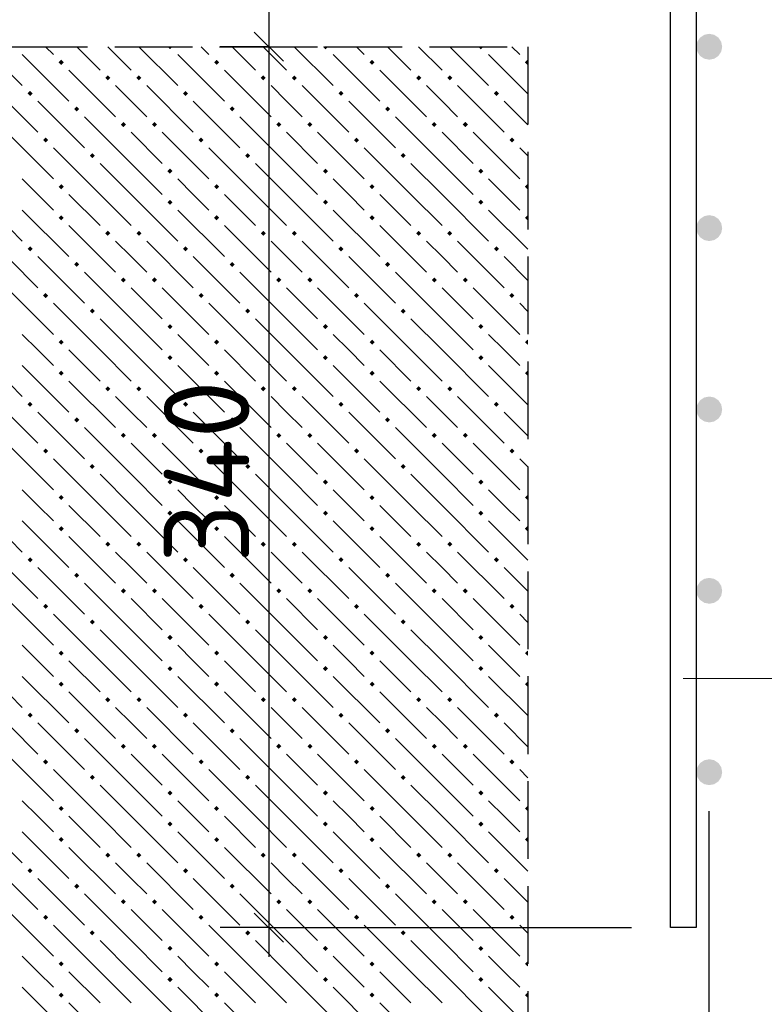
# Model space of a CAD drawing. Header units: millimetres. Extents: x 40580 to 1930067, y -240640 to 81020.
# Tile 387 of 656: x 1110011 to 1111927, y -201532 to -198999. Entities that reach past the tile are written whole.
import ezdxf

# ---------------------------------------------------------------- set-up
doc = ezdxf.new("R2010")
doc.units = ezdxf.units.MM
doc.linetypes.add('______2', pattern=[270, 200, -70])
for name, color, linetype, lineweight in [('Standard', 7, 'Continuous', 25), ('Вспомогательная арматура', 52, 'Continuous', 25), ('Позиционная метка номер позиции', 7, 'Continuous', 13), ('Примечания', 7, 'Continuous', 13)]:
    doc.layers.add(name, color=color, linetype=linetype, lineweight=lineweight)
doc.layers.add('Стилевая поверхн.', color=7, linetype='Continuous')
doc.styles.add('GOST 2.304', font='isocpeur.ttf', dxfattribs={"width": 0.8})
doc.styles.add('ISOCPEUR', font='isocpeur.ttf')

msp = doc.modelspace()

# ---------------------------------------------------------------- hatches: boundary and pattern name
at = {"linetype": 'Continuous', "lineweight": 50, "transparency": 33554687}
for points in [[(1111818.4, -199068.2), (1111815.9, -199055.5), (1111808.7, -199044.6), (1111797.9, -199037.4), (1111785.1, -199034.9), (1111772.3, -199037.4), (1111761.5, -199044.6), (1111754.3, -199055.5), (1111751.8, -199068.2), (1111754.3, -199081), (1111761.5, -199091.8), (1111772.3, -199099), (1111785.1, -199101.5), (1111797.9, -199099), (1111808.7, -199091.8), (1111815.9, -199081)], [(1111818.4, -199534.9), (1111815.9, -199522.1), (1111808.7, -199511.3), (1111797.9, -199504.1), (1111785.1, -199501.5), (1111772.3, -199504.1), (1111761.5, -199511.3), (1111754.3, -199522.1), (1111751.8, -199534.9), (1111754.3, -199547.6), (1111761.5, -199558.4), (1111772.3, -199565.7), (1111785.1, -199568.2), (1111797.9, -199565.7), (1111808.7, -199558.4), (1111815.9, -199547.6)], [(1111818.4, -200001.5), (1111815.9, -199988.8), (1111808.7, -199978), (1111797.9, -199970.7), (1111785.1, -199968.2), (1111772.3, -199970.7), (1111761.5, -199978), (1111754.3, -199988.8), (1111751.8, -200001.5), (1111754.3, -200014.3), (1111761.5, -200025.1), (1111772.3, -200032.3), (1111785.1, -200034.9), (1111797.9, -200032.3), (1111808.7, -200025.1), (1111815.9, -200014.3)], [(1111818.4, -200468.2), (1111815.9, -200455.5), (1111808.7, -200444.6), (1111797.9, -200437.4), (1111785.1, -200434.9), (1111772.3, -200437.4), (1111761.5, -200444.6), (1111754.3, -200455.5), (1111751.8, -200468.2), (1111754.3, -200481), (1111761.5, -200491.8), (1111772.3, -200499), (1111785.1, -200501.5), (1111797.9, -200499), (1111808.7, -200491.8), (1111815.9, -200481)], [(1111818.4, -200934.9), (1111815.9, -200922.1), (1111808.7, -200911.3), (1111797.9, -200904.1), (1111785.1, -200901.5), (1111772.3, -200904.1), (1111761.5, -200911.3), (1111754.3, -200922.1), (1111751.8, -200934.9), (1111754.3, -200947.6), (1111761.5, -200958.4), (1111772.3, -200965.7), (1111785.1, -200968.2), (1111797.9, -200965.7), (1111808.7, -200958.4), (1111815.9, -200947.6)]]:
    msp.add_hatch(color=7, dxfattribs=at).paths.add_polyline_path(points)
at = {"layer": 'Стилевая поверхн.', "linetype": 'Continuous', "lineweight": -3, "transparency": 33554687}
for points in [[(1110390.9, -199068.3), (1110403.8, -199068.2), (1110397.4, -199074.8)], [(1110790.9, -199068.3), (1110803.8, -199068.2), (1110797.4, -199074.8)], [(1111190.9, -199068.3), (1111203.8, -199068.2), (1111197.4, -199074.8)], [(1110110.9, -199108.3), (1110117.4, -199101.8), (1110123.9, -199108.3), (1110117.4, -199114.8)], [(1110510.9, -199108.3), (1110517.4, -199101.8), (1110523.9, -199108.3), (1110517.4, -199114.8)], [(1110910.9, -199108.3), (1110917.4, -199101.8), (1110923.9, -199108.3), (1110917.4, -199114.8)], [(1111310.9, -199108.3), (1111317.4, -199101.8), (1111318.4, -199102.8), (1111318.4, -199113.7), (1111317.4, -199114.8)], [(1110230.9, -199148.3), (1110237.4, -199141.8), (1110243.9, -199148.3), (1110237.4, -199154.8)], [(1110310.9, -199148.3), (1110317.4, -199141.8), (1110323.9, -199148.3), (1110317.4, -199154.8)], [(1110630.9, -199148.3), (1110637.4, -199141.8), (1110643.9, -199148.3), (1110637.4, -199154.8)], [(1110710.9, -199148.3), (1110717.4, -199141.8), (1110723.9, -199148.3), (1110717.4, -199154.8)], [(1111030.9, -199148.3), (1111037.4, -199141.8), (1111043.9, -199148.3), (1111037.4, -199154.8)], [(1111110.9, -199148.3), (1111117.4, -199141.8), (1111123.9, -199148.3), (1111117.4, -199154.8)], [(1110030.9, -199188.3), (1110037.4, -199181.8), (1110043.9, -199188.3), (1110037.4, -199194.8)], [(1110430.9, -199188.3), (1110437.4, -199181.8), (1110443.9, -199188.3), (1110437.4, -199194.8)], [(1110830.9, -199188.3), (1110837.4, -199181.8), (1110843.9, -199188.3), (1110837.4, -199194.8)], [(1111230.9, -199188.3), (1111237.4, -199181.8), (1111243.9, -199188.3), (1111237.4, -199194.8)], [(1110150.9, -199228.3), (1110157.4, -199221.8), (1110163.9, -199228.3), (1110157.4, -199234.8)], [(1110550.9, -199228.3), (1110557.4, -199221.8), (1110563.9, -199228.3), (1110557.4, -199234.8)], [(1110950.9, -199228.3), (1110957.4, -199221.8), (1110963.9, -199228.3), (1110957.4, -199234.8)], [(1110270.9, -199268.3), (1110277.4, -199261.8), (1110283.9, -199268.3), (1110277.4, -199274.8)], [(1110350.9, -199268.3), (1110357.4, -199261.8), (1110363.9, -199268.3), (1110357.4, -199274.8)], [(1110670.9, -199268.3), (1110677.4, -199261.8), (1110683.9, -199268.3), (1110677.4, -199274.8)], [(1110750.9, -199268.3), (1110757.4, -199261.8), (1110763.9, -199268.3), (1110757.4, -199274.8)], [(1111070.9, -199268.3), (1111077.4, -199261.8), (1111083.9, -199268.3), (1111077.4, -199274.8)], [(1111150.9, -199268.3), (1111157.4, -199261.8), (1111163.9, -199268.3), (1111157.4, -199274.8)], [(1110070.9, -199308.3), (1110077.4, -199301.8), (1110083.9, -199308.3), (1110077.4, -199314.8)], [(1110470.9, -199308.3), (1110477.4, -199301.8), (1110483.9, -199308.3), (1110477.4, -199314.8)], [(1110870.9, -199308.3), (1110877.4, -199301.8), (1110883.9, -199308.3), (1110877.4, -199314.8)], [(1111270.9, -199308.3), (1111277.4, -199301.8), (1111283.9, -199308.3), (1111277.4, -199314.8)], [(1110190.9, -199348.3), (1110197.4, -199341.8), (1110203.9, -199348.3), (1110197.4, -199354.8)], [(1110590.9, -199348.3), (1110597.4, -199341.8), (1110603.9, -199348.3), (1110597.4, -199354.8)], [(1110990.9, -199348.3), (1110997.4, -199341.8), (1111003.9, -199348.3), (1110997.4, -199354.8)], [(1110390.9, -199388.3), (1110397.4, -199381.8), (1110403.9, -199388.3), (1110397.4, -199394.8)], [(1110790.9, -199388.3), (1110797.4, -199381.8), (1110803.9, -199388.3), (1110797.4, -199394.8)], [(1111190.9, -199388.3), (1111197.4, -199381.8), (1111203.9, -199388.3), (1111197.4, -199394.8)], [(1110110.9, -199428.3), (1110117.4, -199421.8), (1110123.9, -199428.3), (1110117.4, -199434.8)], [(1110510.9, -199428.3), (1110517.4, -199421.8), (1110523.9, -199428.3), (1110517.4, -199434.8)], [(1110910.9, -199428.3), (1110917.4, -199421.8), (1110923.9, -199428.3), (1110917.4, -199434.8)], [(1111310.9, -199428.3), (1111317.4, -199421.8), (1111318.4, -199422.8), (1111318.4, -199433.7), (1111317.4, -199434.8)], [(1110390.9, -199468.3), (1110397.4, -199461.8), (1110403.9, -199468.3), (1110397.4, -199474.8)], [(1110790.9, -199468.3), (1110797.4, -199461.8), (1110803.9, -199468.3), (1110797.4, -199474.8)], [(1111190.9, -199468.3), (1111197.4, -199461.8), (1111203.9, -199468.3), (1111197.4, -199474.8)], [(1110110.9, -199508.3), (1110117.4, -199501.8), (1110123.9, -199508.3), (1110117.4, -199514.8)], [(1110510.9, -199508.3), (1110517.4, -199501.8), (1110523.9, -199508.3), (1110517.4, -199514.8)], [(1110910.9, -199508.3), (1110917.4, -199501.8), (1110923.9, -199508.3), (1110917.4, -199514.8)], [(1111310.9, -199508.3), (1111317.4, -199501.8), (1111318.4, -199502.8), (1111318.4, -199513.7), (1111317.4, -199514.8)], [(1110230.9, -199548.3), (1110237.4, -199541.8), (1110243.9, -199548.3), (1110237.4, -199554.8)], [(1110310.9, -199548.3), (1110317.4, -199541.8), (1110323.9, -199548.3), (1110317.4, -199554.8)], [(1110630.9, -199548.3), (1110637.4, -199541.8), (1110643.9, -199548.3), (1110637.4, -199554.8)], [(1110710.9, -199548.3), (1110717.4, -199541.8), (1110723.9, -199548.3), (1110717.4, -199554.8)], [(1111030.9, -199548.3), (1111037.4, -199541.8), (1111043.9, -199548.3), (1111037.4, -199554.8)], [(1111110.9, -199548.3), (1111117.4, -199541.8), (1111123.9, -199548.3), (1111117.4, -199554.8)], [(1110030.9, -199588.3), (1110037.4, -199581.8), (1110043.9, -199588.3), (1110037.4, -199594.8)], [(1110430.9, -199588.3), (1110437.4, -199581.8), (1110443.9, -199588.3), (1110437.4, -199594.8)], [(1110830.9, -199588.3), (1110837.4, -199581.8), (1110843.9, -199588.3), (1110837.4, -199594.8)], [(1111230.9, -199588.3), (1111237.4, -199581.8), (1111243.9, -199588.3), (1111237.4, -199594.8)], [(1110150.9, -199628.3), (1110157.4, -199621.8), (1110163.9, -199628.3), (1110157.4, -199634.8)], [(1110550.9, -199628.3), (1110557.4, -199621.8), (1110563.9, -199628.3), (1110557.4, -199634.8)], [(1110950.9, -199628.3), (1110957.4, -199621.8), (1110963.9, -199628.3), (1110957.4, -199634.8)], [(1110270.9, -199668.3), (1110277.4, -199661.8), (1110283.9, -199668.3), (1110277.4, -199674.8)], [(1110350.9, -199668.3), (1110357.4, -199661.8), (1110363.9, -199668.3), (1110357.4, -199674.8)], [(1110670.9, -199668.3), (1110677.4, -199661.8), (1110683.9, -199668.3), (1110677.4, -199674.8)], [(1110750.9, -199668.3), (1110757.4, -199661.8), (1110763.9, -199668.3), (1110757.4, -199674.8)], [(1111070.9, -199668.3), (1111077.4, -199661.8), (1111083.9, -199668.3), (1111077.4, -199674.8)], [(1111150.9, -199668.3), (1111157.4, -199661.8), (1111163.9, -199668.3), (1111157.4, -199674.8)], [(1110070.9, -199708.3), (1110077.4, -199701.8), (1110083.9, -199708.3), (1110077.4, -199714.8)], [(1110470.9, -199708.3), (1110477.4, -199701.8), (1110483.9, -199708.3), (1110477.4, -199714.8)], [(1110870.9, -199708.3), (1110877.4, -199701.8), (1110883.9, -199708.3), (1110877.4, -199714.8)], [(1111270.9, -199708.3), (1111277.4, -199701.8), (1111283.9, -199708.3), (1111277.4, -199714.8)], [(1110190.9, -199748.3), (1110197.4, -199741.8), (1110203.9, -199748.3), (1110197.4, -199754.8)], [(1110590.9, -199748.3), (1110597.4, -199741.8), (1110603.9, -199748.3), (1110597.4, -199754.8)], [(1110990.9, -199748.3), (1110997.4, -199741.8), (1111003.9, -199748.3), (1110997.4, -199754.8)], [(1110390.9, -199788.3), (1110397.4, -199781.8), (1110403.9, -199788.3), (1110397.4, -199794.8)], [(1110790.9, -199788.3), (1110797.4, -199781.8), (1110803.9, -199788.3), (1110797.4, -199794.8)], [(1111190.9, -199788.3), (1111197.4, -199781.8), (1111203.9, -199788.3), (1111197.4, -199794.8)], [(1110110.9, -199828.3), (1110117.4, -199821.8), (1110123.9, -199828.3), (1110117.4, -199834.8)], [(1110510.9, -199828.3), (1110517.4, -199821.8), (1110523.9, -199828.3), (1110517.4, -199834.8)], [(1110910.9, -199828.3), (1110917.4, -199821.8), (1110923.9, -199828.3), (1110917.4, -199834.8)], [(1111310.9, -199828.3), (1111317.4, -199821.8), (1111318.4, -199822.8), (1111318.4, -199833.7), (1111317.4, -199834.8)], [(1110390.9, -199868.3), (1110397.4, -199861.8), (1110403.9, -199868.3), (1110397.4, -199874.8)], [(1110790.9, -199868.3), (1110797.4, -199861.8), (1110803.9, -199868.3), (1110797.4, -199874.8)], [(1111190.9, -199868.3), (1111197.4, -199861.8), (1111203.9, -199868.3), (1111197.4, -199874.8)], [(1110110.9, -199908.3), (1110117.4, -199901.8), (1110123.9, -199908.3), (1110117.4, -199914.8)], [(1110510.9, -199908.3), (1110517.4, -199901.8), (1110523.9, -199908.3), (1110517.4, -199914.8)], [(1110910.9, -199908.3), (1110917.4, -199901.8), (1110923.9, -199908.3), (1110917.4, -199914.8)], [(1111310.9, -199908.3), (1111317.4, -199901.8), (1111318.4, -199902.8), (1111318.4, -199913.7), (1111317.4, -199914.8)], [(1110230.9, -199948.3), (1110237.4, -199941.8), (1110243.9, -199948.3), (1110237.4, -199954.8)], [(1110310.9, -199948.3), (1110317.4, -199941.8), (1110323.9, -199948.3), (1110317.4, -199954.8)], [(1110630.9, -199948.3), (1110637.4, -199941.8), (1110643.9, -199948.3), (1110637.4, -199954.8)], [(1110710.9, -199948.3), (1110717.4, -199941.8), (1110723.9, -199948.3), (1110717.4, -199954.8)], [(1111030.9, -199948.3), (1111037.4, -199941.8), (1111043.9, -199948.3), (1111037.4, -199954.8)], [(1111110.9, -199948.3), (1111117.4, -199941.8), (1111123.9, -199948.3), (1111117.4, -199954.8)], [(1110030.9, -199988.3), (1110037.4, -199981.8), (1110043.9, -199988.3), (1110037.4, -199994.8)], [(1110430.9, -199988.3), (1110437.4, -199981.8), (1110443.9, -199988.3), (1110437.4, -199994.8)], [(1110830.9, -199988.3), (1110837.4, -199981.8), (1110843.9, -199988.3), (1110837.4, -199994.8)], [(1111230.9, -199988.3), (1111237.4, -199981.8), (1111243.9, -199988.3), (1111237.4, -199994.8)], [(1110150.9, -200028.3), (1110157.4, -200021.8), (1110163.9, -200028.3), (1110157.4, -200034.8)], [(1110550.9, -200028.3), (1110557.4, -200021.8), (1110563.9, -200028.3), (1110557.4, -200034.8)], [(1110950.9, -200028.3), (1110957.4, -200021.8), (1110963.9, -200028.3), (1110957.4, -200034.8)], [(1110270.9, -200068.3), (1110277.4, -200061.8), (1110283.9, -200068.3), (1110277.4, -200074.8)], [(1110350.9, -200068.3), (1110357.4, -200061.8), (1110363.9, -200068.3), (1110357.4, -200074.8)], [(1110670.9, -200068.3), (1110677.4, -200061.8), (1110683.9, -200068.3), (1110677.4, -200074.8)], [(1110750.9, -200068.3), (1110757.4, -200061.8), (1110763.9, -200068.3), (1110757.4, -200074.8)], [(1111070.9, -200068.3), (1111077.4, -200061.8), (1111083.9, -200068.3), (1111077.4, -200074.8)], [(1111150.9, -200068.3), (1111157.4, -200061.8), (1111163.9, -200068.3), (1111157.4, -200074.8)], [(1110070.9, -200108.3), (1110077.4, -200101.8), (1110083.9, -200108.3), (1110077.4, -200114.8)], [(1110470.9, -200108.3), (1110477.4, -200101.8), (1110483.9, -200108.3), (1110477.4, -200114.8)], [(1110870.9, -200108.3), (1110877.4, -200101.8), (1110883.9, -200108.3), (1110877.4, -200114.8)], [(1111270.9, -200108.3), (1111277.4, -200101.8), (1111283.9, -200108.3), (1111277.4, -200114.8)], [(1110190.9, -200148.3), (1110197.4, -200141.8), (1110203.9, -200148.3), (1110197.4, -200154.8)], [(1110590.9, -200148.3), (1110597.4, -200141.8), (1110603.9, -200148.3), (1110597.4, -200154.8)], [(1110990.9, -200148.3), (1110997.4, -200141.8), (1111003.9, -200148.3), (1110997.4, -200154.8)], [(1110390.9, -200188.3), (1110397.4, -200181.8), (1110403.9, -200188.3), (1110397.4, -200194.8)], [(1110790.9, -200188.3), (1110797.4, -200181.8), (1110803.9, -200188.3), (1110797.4, -200194.8)], [(1111190.9, -200188.3), (1111197.4, -200181.8), (1111203.9, -200188.3), (1111197.4, -200194.8)], [(1110110.9, -200228.3), (1110117.4, -200221.8), (1110123.9, -200228.3), (1110117.4, -200234.8)], [(1110510.9, -200228.3), (1110517.4, -200221.8), (1110523.9, -200228.3), (1110517.4, -200234.8)], [(1110910.9, -200228.3), (1110917.4, -200221.8), (1110923.9, -200228.3), (1110917.4, -200234.8)], [(1111310.9, -200228.3), (1111317.4, -200221.8), (1111318.4, -200222.8), (1111318.4, -200233.7), (1111317.4, -200234.8)], [(1110390.9, -200268.3), (1110397.4, -200261.8), (1110403.9, -200268.3), (1110397.4, -200274.8)], [(1110790.9, -200268.3), (1110797.4, -200261.8), (1110803.9, -200268.3), (1110797.4, -200274.8)], [(1111190.9, -200268.3), (1111197.4, -200261.8), (1111203.9, -200268.3), (1111197.4, -200274.8)], [(1110110.9, -200308.3), (1110117.4, -200301.8), (1110123.9, -200308.3), (1110117.4, -200314.8)], [(1110510.9, -200308.3), (1110517.4, -200301.8), (1110523.9, -200308.3), (1110517.4, -200314.8)], [(1110910.9, -200308.3), (1110917.4, -200301.8), (1110923.9, -200308.3), (1110917.4, -200314.8)], [(1111310.9, -200308.3), (1111317.4, -200301.8), (1111318.4, -200302.8), (1111318.4, -200313.7), (1111317.4, -200314.8)], [(1110230.9, -200348.3), (1110237.4, -200341.8), (1110243.9, -200348.3), (1110237.4, -200354.8)], [(1110310.9, -200348.3), (1110317.4, -200341.8), (1110323.9, -200348.3), (1110317.4, -200354.8)], [(1110630.9, -200348.3), (1110637.4, -200341.8), (1110643.9, -200348.3), (1110637.4, -200354.8)], [(1110710.9, -200348.3), (1110717.4, -200341.8), (1110723.9, -200348.3), (1110717.4, -200354.8)], [(1111030.9, -200348.3), (1111037.4, -200341.8), (1111043.9, -200348.3), (1111037.4, -200354.8)], [(1111110.9, -200348.3), (1111117.4, -200341.8), (1111123.9, -200348.3), (1111117.4, -200354.8)], [(1110030.9, -200388.3), (1110037.4, -200381.8), (1110043.9, -200388.3), (1110037.4, -200394.8)], [(1110430.9, -200388.3), (1110437.4, -200381.8), (1110443.9, -200388.3), (1110437.4, -200394.8)], [(1110830.9, -200388.3), (1110837.4, -200381.8), (1110843.9, -200388.3), (1110837.4, -200394.8)], [(1111230.9, -200388.3), (1111237.4, -200381.8), (1111243.9, -200388.3), (1111237.4, -200394.8)], [(1110150.9, -200428.3), (1110157.4, -200421.8), (1110163.9, -200428.3), (1110157.4, -200434.8)], [(1110550.9, -200428.3), (1110557.4, -200421.8), (1110563.9, -200428.3), (1110557.4, -200434.8)], [(1110950.9, -200428.3), (1110957.4, -200421.8), (1110963.9, -200428.3), (1110957.4, -200434.8)], [(1110270.9, -200468.3), (1110277.4, -200461.8), (1110283.9, -200468.3), (1110277.4, -200474.8)], [(1110350.9, -200468.3), (1110357.4, -200461.8), (1110363.9, -200468.3), (1110357.4, -200474.8)], [(1110670.9, -200468.3), (1110677.4, -200461.8), (1110683.9, -200468.3), (1110677.4, -200474.8)], [(1110750.9, -200468.3), (1110757.4, -200461.8), (1110763.9, -200468.3), (1110757.4, -200474.8)], [(1111070.9, -200468.3), (1111077.4, -200461.8), (1111083.9, -200468.3), (1111077.4, -200474.8)], [(1111150.9, -200468.3), (1111157.4, -200461.8), (1111163.9, -200468.3), (1111157.4, -200474.8)], [(1110070.9, -200508.3), (1110077.4, -200501.8), (1110083.9, -200508.3), (1110077.4, -200514.8)], [(1110470.9, -200508.3), (1110477.4, -200501.8), (1110483.9, -200508.3), (1110477.4, -200514.8)], [(1110870.9, -200508.3), (1110877.4, -200501.8), (1110883.9, -200508.3), (1110877.4, -200514.8)], [(1111270.9, -200508.3), (1111277.4, -200501.8), (1111283.9, -200508.3), (1111277.4, -200514.8)], [(1110190.9, -200548.3), (1110197.4, -200541.8), (1110203.9, -200548.3), (1110197.4, -200554.8)], [(1110590.9, -200548.3), (1110597.4, -200541.8), (1110603.9, -200548.3), (1110597.4, -200554.8)], [(1110990.9, -200548.3), (1110997.4, -200541.8), (1111003.9, -200548.3), (1110997.4, -200554.8)], [(1110390.9, -200588.3), (1110397.4, -200581.8), (1110403.9, -200588.3), (1110397.4, -200594.8)], [(1110790.9, -200588.3), (1110797.4, -200581.8), (1110803.9, -200588.3), (1110797.4, -200594.8)], [(1111190.9, -200588.3), (1111197.4, -200581.8), (1111203.9, -200588.3), (1111197.4, -200594.8)], [(1110110.9, -200628.3), (1110117.4, -200621.8), (1110123.9, -200628.3), (1110117.4, -200634.8)], [(1110510.9, -200628.3), (1110517.4, -200621.8), (1110523.9, -200628.3), (1110517.4, -200634.8)], [(1110910.9, -200628.3), (1110917.4, -200621.8), (1110923.9, -200628.3), (1110917.4, -200634.8)], [(1111310.9, -200628.3), (1111317.4, -200621.8), (1111318.4, -200622.8), (1111318.4, -200633.7), (1111317.4, -200634.8)], [(1110390.9, -200668.3), (1110397.4, -200661.8), (1110403.9, -200668.3), (1110397.4, -200674.8)], [(1110790.9, -200668.3), (1110797.4, -200661.8), (1110803.9, -200668.3), (1110797.4, -200674.8)], [(1111190.9, -200668.3), (1111197.4, -200661.8), (1111203.9, -200668.3), (1111197.4, -200674.8)], [(1110110.9, -200708.3), (1110117.4, -200701.8), (1110123.9, -200708.3), (1110117.4, -200714.8)], [(1110510.9, -200708.3), (1110517.4, -200701.8), (1110523.9, -200708.3), (1110517.4, -200714.8)], [(1110910.9, -200708.3), (1110917.4, -200701.8), (1110923.9, -200708.3), (1110917.4, -200714.8)], [(1111310.9, -200708.3), (1111317.4, -200701.8), (1111318.4, -200702.8), (1111318.4, -200713.7), (1111317.4, -200714.8)], [(1110230.9, -200748.3), (1110237.4, -200741.8), (1110243.9, -200748.3), (1110237.4, -200754.8)], [(1110310.9, -200748.3), (1110317.4, -200741.8), (1110323.9, -200748.3), (1110317.4, -200754.8)], [(1110630.9, -200748.3), (1110637.4, -200741.8), (1110643.9, -200748.3), (1110637.4, -200754.8)], [(1110710.9, -200748.3), (1110717.4, -200741.8), (1110723.9, -200748.3), (1110717.4, -200754.8)], [(1111030.9, -200748.3), (1111037.4, -200741.8), (1111043.9, -200748.3), (1111037.4, -200754.8)], [(1111110.9, -200748.3), (1111117.4, -200741.8), (1111123.9, -200748.3), (1111117.4, -200754.8)], [(1110030.9, -200788.3), (1110037.4, -200781.8), (1110043.9, -200788.3), (1110037.4, -200794.8)], [(1110430.9, -200788.3), (1110437.4, -200781.8), (1110443.9, -200788.3), (1110437.4, -200794.8)], [(1110830.9, -200788.3), (1110837.4, -200781.8), (1110843.9, -200788.3), (1110837.4, -200794.8)], [(1111230.9, -200788.3), (1111237.4, -200781.8), (1111243.9, -200788.3), (1111237.4, -200794.8)], [(1110150.9, -200828.3), (1110157.4, -200821.8), (1110163.9, -200828.3), (1110157.4, -200834.8)], [(1110550.9, -200828.3), (1110557.4, -200821.8), (1110563.9, -200828.3), (1110557.4, -200834.8)], [(1110950.9, -200828.3), (1110957.4, -200821.8), (1110963.9, -200828.3), (1110957.4, -200834.8)], [(1110270.9, -200868.3), (1110277.4, -200861.8), (1110283.9, -200868.3), (1110277.4, -200874.8)], [(1110350.9, -200868.3), (1110357.4, -200861.8), (1110363.9, -200868.3), (1110357.4, -200874.8)], [(1110670.9, -200868.3), (1110677.4, -200861.8), (1110683.9, -200868.3), (1110677.4, -200874.8)], [(1110750.9, -200868.3), (1110757.4, -200861.8), (1110763.9, -200868.3), (1110757.4, -200874.8)], [(1111070.9, -200868.3), (1111077.4, -200861.8), (1111083.9, -200868.3), (1111077.4, -200874.8)], [(1111150.9, -200868.3), (1111157.4, -200861.8), (1111163.9, -200868.3), (1111157.4, -200874.8)], [(1110070.9, -200908.3), (1110077.4, -200901.8), (1110083.9, -200908.3), (1110077.4, -200914.8)], [(1110470.9, -200908.3), (1110477.4, -200901.8), (1110483.9, -200908.3), (1110477.4, -200914.8)], [(1110870.9, -200908.3), (1110877.4, -200901.8), (1110883.9, -200908.3), (1110877.4, -200914.8)], [(1111270.9, -200908.3), (1111277.4, -200901.8), (1111283.9, -200908.3), (1111277.4, -200914.8)], [(1110190.9, -200948.3), (1110197.4, -200941.8), (1110203.9, -200948.3), (1110197.4, -200954.8)], [(1110590.9, -200948.3), (1110597.4, -200941.8), (1110603.9, -200948.3), (1110597.4, -200954.8)], [(1110990.9, -200948.3), (1110997.4, -200941.8), (1111003.9, -200948.3), (1110997.4, -200954.8)], [(1110390.9, -200988.3), (1110397.4, -200981.8), (1110403.9, -200988.3), (1110397.4, -200994.8)], [(1110790.9, -200988.3), (1110797.4, -200981.8), (1110803.9, -200988.3), (1110797.4, -200994.8)], [(1111190.9, -200988.3), (1111197.4, -200981.8), (1111203.9, -200988.3), (1111197.4, -200994.8)], [(1110110.9, -201028.3), (1110117.4, -201021.8), (1110123.9, -201028.3), (1110117.4, -201034.8)], [(1110510.9, -201028.3), (1110517.4, -201021.8), (1110523.9, -201028.3), (1110517.4, -201034.8)], [(1110910.9, -201028.3), (1110917.4, -201021.8), (1110923.9, -201028.3), (1110917.4, -201034.8)], [(1111310.9, -201028.3), (1111317.4, -201021.8), (1111318.4, -201022.8), (1111318.4, -201033.7), (1111317.4, -201034.8)], [(1110390.9, -201068.3), (1110397.4, -201061.8), (1110403.9, -201068.3), (1110397.4, -201074.8)], [(1110790.9, -201068.3), (1110797.4, -201061.8), (1110803.9, -201068.3), (1110797.4, -201074.8)], [(1111190.9, -201068.3), (1111197.4, -201061.8), (1111203.9, -201068.3), (1111197.4, -201074.8)], [(1110110.9, -201108.3), (1110117.4, -201101.8), (1110123.9, -201108.3), (1110117.4, -201114.8)], [(1110510.9, -201108.3), (1110517.4, -201101.8), (1110523.9, -201108.3), (1110517.4, -201114.8)], [(1110910.9, -201108.3), (1110917.4, -201101.8), (1110923.9, -201108.3), (1110917.4, -201114.8)], [(1111310.9, -201108.3), (1111317.4, -201101.8), (1111318.4, -201102.8), (1111318.4, -201113.7), (1111317.4, -201114.8)], [(1110230.9, -201148.3), (1110237.4, -201141.8), (1110243.9, -201148.3), (1110237.4, -201154.8)], [(1110310.9, -201148.3), (1110317.4, -201141.8), (1110323.9, -201148.3), (1110317.4, -201154.8)], [(1110630.9, -201148.3), (1110637.4, -201141.8), (1110643.9, -201148.3), (1110637.4, -201154.8)], [(1110710.9, -201148.3), (1110717.4, -201141.8), (1110723.9, -201148.3), (1110717.4, -201154.8)], [(1111030.9, -201148.3), (1111037.4, -201141.8), (1111043.9, -201148.3), (1111037.4, -201154.8)], [(1111110.9, -201148.3), (1111117.4, -201141.8), (1111123.9, -201148.3), (1111117.4, -201154.8)], [(1110030.9, -201188.3), (1110037.4, -201181.8), (1110043.9, -201188.3), (1110037.4, -201194.8)], [(1110430.9, -201188.3), (1110437.4, -201181.8), (1110443.9, -201188.3), (1110437.4, -201194.8)], [(1110830.9, -201188.3), (1110837.4, -201181.8), (1110843.9, -201188.3), (1110837.4, -201194.8)], [(1111230.9, -201188.3), (1111237.4, -201181.8), (1111243.9, -201188.3), (1111237.4, -201194.8)], [(1110150.9, -201228.3), (1110157.4, -201221.8), (1110163.9, -201228.3), (1110157.4, -201234.8)], [(1110550.9, -201228.3), (1110557.4, -201221.8), (1110563.9, -201228.3), (1110557.4, -201234.8)], [(1110950.9, -201228.3), (1110957.4, -201221.8), (1110963.9, -201228.3), (1110957.4, -201234.8)], [(1110270.9, -201268.3), (1110277.4, -201261.8), (1110283.9, -201268.3), (1110277.4, -201274.8)], [(1110350.9, -201268.3), (1110357.4, -201261.8), (1110363.9, -201268.3), (1110357.4, -201274.8)], [(1110670.9, -201268.3), (1110677.4, -201261.8), (1110683.9, -201268.3), (1110677.4, -201274.8)], [(1110750.9, -201268.3), (1110757.4, -201261.8), (1110763.9, -201268.3), (1110757.4, -201274.8)], [(1111070.9, -201268.3), (1111077.4, -201261.8), (1111083.9, -201268.3), (1111077.4, -201274.8)], [(1111150.9, -201268.3), (1111157.4, -201261.8), (1111163.9, -201268.3), (1111157.4, -201274.8)], [(1110070.9, -201308.3), (1110077.4, -201301.8), (1110083.9, -201308.3), (1110077.4, -201314.8)], [(1110470.9, -201308.3), (1110477.4, -201301.8), (1110483.9, -201308.3), (1110477.4, -201314.8)], [(1110870.9, -201308.3), (1110877.4, -201301.8), (1110883.9, -201308.3), (1110877.4, -201314.8)], [(1111270.9, -201308.3), (1111277.4, -201301.8), (1111283.9, -201308.3), (1111277.4, -201314.8)], [(1110190.9, -201348.3), (1110197.4, -201341.8), (1110203.9, -201348.3), (1110197.4, -201354.8)], [(1110590.9, -201348.3), (1110597.4, -201341.8), (1110603.9, -201348.3), (1110597.4, -201354.8)], [(1110990.9, -201348.3), (1110997.4, -201341.8), (1111003.9, -201348.3), (1110997.4, -201354.8)], [(1110390.9, -201388.3), (1110397.4, -201381.8), (1110403.9, -201388.3), (1110397.4, -201394.8)], [(1110790.9, -201388.3), (1110797.4, -201381.8), (1110803.9, -201388.3), (1110797.4, -201394.8)], [(1111190.9, -201388.3), (1111197.4, -201381.8), (1111203.9, -201388.3), (1111197.4, -201394.8)], [(1110110.9, -201428.3), (1110117.4, -201421.8), (1110123.9, -201428.3), (1110117.4, -201434.8)], [(1110510.9, -201428.3), (1110517.4, -201421.8), (1110523.9, -201428.3), (1110517.4, -201434.8)], [(1110910.9, -201428.3), (1110917.4, -201421.8), (1110923.9, -201428.3), (1110917.4, -201434.8)], [(1111310.9, -201428.3), (1111317.4, -201421.8), (1111318.4, -201422.8), (1111318.4, -201433.7), (1111317.4, -201434.8)], [(1110390.9, -201468.3), (1110397.4, -201461.8), (1110403.9, -201468.3), (1110397.4, -201474.8)], [(1110790.9, -201468.3), (1110797.4, -201461.8), (1110803.9, -201468.3), (1110797.4, -201474.8)], [(1111190.9, -201468.3), (1111197.4, -201461.8), (1111203.9, -201468.3), (1111197.4, -201474.8)], [(1110110.9, -201508.3), (1110117.4, -201501.8), (1110123.9, -201508.3), (1110117.4, -201514.8)], [(1110510.9, -201508.3), (1110517.4, -201501.8), (1110523.9, -201508.3), (1110517.4, -201514.8)], [(1110910.9, -201508.3), (1110917.4, -201501.8), (1110923.9, -201508.3), (1110917.4, -201514.8)], [(1111310.9, -201508.3), (1111317.4, -201501.8), (1111318.4, -201502.8), (1111318.4, -201513.7), (1111317.4, -201514.8)]]:
    msp.add_hatch(color=7, dxfattribs=at).paths.add_polyline_path(points, flags=16)

# ---------------------------------------------------------------- linework, layer by layer
at = {"layer": 'Standard', "color": 7, "linetype": 'Continuous', "lineweight": -3, "transparency": 33554687}
for p, q in [((1110651.8, -198601.5), (1110651.8, -199068.2)), ((1110651.8, -199068.2), (1110651.8, -201334.9)), ((1110651.8, -201334.9), (1110651.8, -201409.9))]:
    msp.add_line(p, q, dxfattribs=at)
at = {"layer": 'Standard', "color": 7, "linetype": 'Continuous', "lineweight": 25, "transparency": 33554687}
for p, q in [((1110614.3, -199030.7), (1110689.3, -199105.7)), ((1110614.3, -201297.4), (1110689.3, -201372.4))]:
    msp.add_line(p, q, dxfattribs=at)
at = {"layer": 'Standard', "color": 251, "linetype": 'Continuous', "lineweight": -3, "true_color": 0x656565, "transparency": 33554687}
for p, q in [((1110651.8, -199068.2), (1110526.8, -199068.2)), ((1110651.8, -199068.2), (1110776.8, -199068.2)), ((1110651.8, -199068.2), (1110651.8, -199068.2)), ((1111785.1, -202001.5), (1111785.1, -201034.9)), ((1110651.8, -201334.9), (1110526.8, -201334.9)), ((1110651.8, -201334.9), (1110776.8, -201334.9)), ((1110651.8, -201334.9), (1111585.1, -201334.9))]:
    msp.add_line(p, q, dxfattribs=at)
at = {"layer": 'Вспомогательная арматура', "color": 7, "linetype": 'Continuous', "lineweight": 25, "transparency": 33554687}
msp.add_lwpolyline([(1111751.8, -197334.9), (1111751.8, -201334.9), (1111685.1, -201334.9), (1111685.1, -197334.9), (1111751.8, -197334.9)], dxfattribs=at)
msp.add_lwpolyline([(1111751.8, -197334.9), (1111751.8, -201334.9), (1111685.1, -201334.9), (1111685.1, -197334.9), (1111751.8, -197334.9)], dxfattribs=at)
at = {"layer": 'Позиционная метка номер позиции', "color": 7, "linetype": 'Continuous', "lineweight": 13, "transparency": 33554687}
msp.add_lwpolyline([(1111718.4, -200694.1), (1113483.6, -200694.1), (1113483.6, -202168.2), (1114718.4, -202168.2)], dxfattribs=at)
at = {"layer": 'Примечания', "color": 253, "linetype": '______2', "lineweight": -3, "true_color": 0xababab, "transparency": 33554687}
for p, q in [((1109985.1, -199068.2), (1111318.4, -199068.2)), ((1111318.4, -199068.2), (1111318.4, -204068.2))]:
    msp.add_line(p, q, dxfattribs=at)
at = {"layer": 'Стилевая поверхн.', "color": 9, "linetype": 'Continuous', "lineweight": -3, "true_color": 0xc7c7c7, "transparency": 33554687}
for p, q in [((1110097.4, -199088.3), (1110077.3, -199068.2)), ((1110157.3, -199068.2), (1110217.4, -199128.3)), ((1110237.3, -199068.2), (1110297.4, -199128.3)), ((1110317.3, -199068.2), (1110417.4, -199168.3)), ((1110497.4, -199088.3), (1110477.3, -199068.2)), ((1110557.3, -199068.2), (1110617.4, -199128.3)), ((1110637.3, -199068.2), (1110697.4, -199128.3)), ((1110717.3, -199068.2), (1110817.4, -199168.3)), ((1110897.4, -199088.3), (1110877.3, -199068.2)), ((1110957.3, -199068.2), (1111017.4, -199128.3)), ((1111037.3, -199068.2), (1111097.4, -199128.3)), ((1111117.3, -199068.2), (1111217.4, -199168.3)), ((1111297.4, -199088.3), (1111277.3, -199068.2)), ((1110017.4, -199088.3), (1110137.4, -199208.3)), ((1110417.4, -199088.3), (1110537.4, -199208.3)), ((1110817.4, -199088.3), (1110937.4, -199208.3)), ((1111217.4, -199088.3), (1111318.4, -199189.3)), ((1109985.1, -199136), (1110017.4, -199168.3)), ((1110137.4, -199128.3), (1110257.4, -199248.3)), ((1110537.4, -199128.3), (1110657.4, -199248.3)), ((1110937.4, -199128.3), (1111057.4, -199248.3)), ((1110297.4, -199208.3), (1110257.4, -199168.3)), ((1110337.4, -199168.3), (1110457.4, -199288.3)), ((1110697.4, -199208.3), (1110657.4, -199168.3)), ((1110737.4, -199168.3), (1110857.4, -199288.3)), ((1111097.4, -199208.3), (1111057.4, -199168.3)), ((1111137.4, -199168.3), (1111257.4, -199288.3)), ((1110057.4, -199208.3), (1110177.4, -199328.3)), ((1110337.4, -199248.3), (1110297.4, -199208.3)), ((1110457.4, -199208.3), (1110577.4, -199328.3)), ((1110737.4, -199248.3), (1110697.4, -199208.3)), ((1110857.4, -199208.3), (1110977.4, -199328.3)), ((1111137.4, -199248.3), (1111097.4, -199208.3)), ((1111257.4, -199208.3), (1111318.4, -199269.3)), ((1109985.1, -199216), (1110057.4, -199288.3)), ((1110297.4, -199368.3), (1110177.4, -199248.3)), ((1110697.4, -199368.3), (1110577.4, -199248.3)), ((1111097.4, -199368.3), (1110977.4, -199248.3)), ((1110297.4, -199288.3), (1110377.4, -199368.3)), ((1110377.4, -199288.3), (1110497.4, -199408.3)), ((1110697.4, -199288.3), (1110777.4, -199368.3)), ((1110777.4, -199288.3), (1110897.4, -199408.3)), ((1111097.4, -199288.3), (1111177.4, -199368.3)), ((1111177.4, -199288.3), (1111297.4, -199408.3)), ((1109985.1, -199296), (1110097.4, -199408.3)), ((1110217.4, -199448.3), (1110097.4, -199328.3)), ((1110617.4, -199448.3), (1110497.4, -199328.3)), ((1111017.4, -199448.3), (1110897.4, -199328.3)), ((1111318.4, -199349.3), (1111297.4, -199328.3)), ((1110217.4, -199368.3), (1110297.4, -199448.3)), ((1110297.4, -199368.3), (1110377.4, -199448.3)), ((1110617.4, -199368.3), (1110697.4, -199448.3)), ((1110697.4, -199368.3), (1110777.4, -199448.3)), ((1111017.4, -199368.3), (1111097.4, -199448.3)), ((1111097.4, -199368.3), (1111177.4, -199448.3)), ((1110057.4, -199448.3), (1110017.4, -199408.3)), ((1110457.4, -199448.3), (1110417.4, -199408.3)), ((1110857.4, -199448.3), (1110817.4, -199408.3)), ((1111257.4, -199448.3), (1111217.4, -199408.3)), ((1110097.4, -199488.3), (1110057.4, -199448.3)), ((1110137.4, -199448.3), (1110217.4, -199528.3)), ((1110217.4, -199448.3), (1110297.4, -199528.3)), ((1110297.4, -199448.3), (1110417.4, -199568.3)), ((1110497.4, -199488.3), (1110457.4, -199448.3)), ((1110537.4, -199448.3), (1110617.4, -199528.3)), ((1110617.4, -199448.3), (1110697.4, -199528.3)), ((1110697.4, -199448.3), (1110817.4, -199568.3)), ((1110897.4, -199488.3), (1110857.4, -199448.3)), ((1110937.4, -199448.3), (1111017.4, -199528.3)), ((1111017.4, -199448.3), (1111097.4, -199528.3)), ((1111097.4, -199448.3), (1111217.4, -199568.3)), ((1111297.4, -199488.3), (1111257.4, -199448.3)), ((1110017.4, -199488.3), (1110137.4, -199608.3)), ((1110417.4, -199488.3), (1110537.4, -199608.3)), ((1110817.4, -199488.3), (1110937.4, -199608.3)), ((1111217.4, -199488.3), (1111318.4, -199589.3)), ((1109985.1, -199536), (1110017.4, -199568.3)), ((1110137.4, -199528.3), (1110257.4, -199648.3)), ((1110537.4, -199528.3), (1110657.4, -199648.3)), ((1110937.4, -199528.3), (1111057.4, -199648.3)), ((1110297.4, -199608.3), (1110257.4, -199568.3)), ((1110337.4, -199568.3), (1110457.4, -199688.3)), ((1110697.4, -199608.3), (1110657.4, -199568.3)), ((1110737.4, -199568.3), (1110857.4, -199688.3)), ((1111097.4, -199608.3), (1111057.4, -199568.3)), ((1111137.4, -199568.3), (1111257.4, -199688.3)), ((1109985.1, -199616), (1110057.4, -199688.3)), ((1110057.4, -199608.3), (1110177.4, -199728.3)), ((1110337.4, -199648.3), (1110297.4, -199608.3)), ((1110457.4, -199608.3), (1110577.4, -199728.3)), ((1110737.4, -199648.3), (1110697.4, -199608.3)), ((1110857.4, -199608.3), (1110977.4, -199728.3)), ((1111137.4, -199648.3), (1111097.4, -199608.3)), ((1111257.4, -199608.3), (1111318.4, -199669.3)), ((1110297.4, -199768.3), (1110177.4, -199648.3)), ((1110697.4, -199768.3), (1110577.4, -199648.3)), ((1111097.4, -199768.3), (1110977.4, -199648.3)), ((1110297.4, -199688.3), (1110377.4, -199768.3)), ((1110377.4, -199688.3), (1110497.4, -199808.3)), ((1110697.4, -199688.3), (1110777.4, -199768.3)), ((1110777.4, -199688.3), (1110897.4, -199808.3)), ((1111097.4, -199688.3), (1111177.4, -199768.3)), ((1111177.4, -199688.3), (1111297.4, -199808.3)), ((1109985.1, -199696), (1110097.4, -199808.3)), ((1110217.4, -199848.3), (1110097.4, -199728.3)), ((1110617.4, -199848.3), (1110497.4, -199728.3)), ((1111017.4, -199848.3), (1110897.4, -199728.3)), ((1111318.4, -199749.3), (1111297.4, -199728.3)), ((1110217.4, -199768.3), (1110297.4, -199848.3)), ((1110297.4, -199768.3), (1110377.4, -199848.3)), ((1110617.4, -199768.3), (1110697.4, -199848.3)), ((1110697.4, -199768.3), (1110777.4, -199848.3)), ((1111017.4, -199768.3), (1111097.4, -199848.3)), ((1111097.4, -199768.3), (1111177.4, -199848.3)), ((1110057.4, -199848.3), (1110017.4, -199808.3)), ((1110457.4, -199848.3), (1110417.4, -199808.3)), ((1110857.4, -199848.3), (1110817.4, -199808.3)), ((1111257.4, -199848.3), (1111217.4, -199808.3)), ((1110097.4, -199888.3), (1110057.4, -199848.3)), ((1110137.4, -199848.3), (1110217.4, -199928.3)), ((1110217.4, -199848.3), (1110297.4, -199928.3)), ((1110297.4, -199848.3), (1110417.4, -199968.3)), ((1110497.4, -199888.3), (1110457.4, -199848.3)), ((1110537.4, -199848.3), (1110617.4, -199928.3)), ((1110617.4, -199848.3), (1110697.4, -199928.3)), ((1110697.4, -199848.3), (1110817.4, -199968.3)), ((1110897.4, -199888.3), (1110857.4, -199848.3)), ((1110937.4, -199848.3), (1111017.4, -199928.3)), ((1111017.4, -199848.3), (1111097.4, -199928.3)), ((1111097.4, -199848.3), (1111217.4, -199968.3)), ((1111297.4, -199888.3), (1111257.4, -199848.3)), ((1110017.4, -199888.3), (1110137.4, -200008.3)), ((1110417.4, -199888.3), (1110537.4, -200008.3)), ((1110817.4, -199888.3), (1110937.4, -200008.3)), ((1111217.4, -199888.3), (1111318.4, -199989.3)), ((1109985.1, -199936), (1110017.4, -199968.3)), ((1110137.4, -199928.3), (1110257.4, -200048.3)), ((1110537.4, -199928.3), (1110657.4, -200048.3)), ((1110937.4, -199928.3), (1111057.4, -200048.3)), ((1110297.4, -200008.3), (1110257.4, -199968.3)), ((1110337.4, -199968.3), (1110457.4, -200088.3)), ((1110697.4, -200008.3), (1110657.4, -199968.3)), ((1110737.4, -199968.3), (1110857.4, -200088.3)), ((1111097.4, -200008.3), (1111057.4, -199968.3)), ((1111137.4, -199968.3), (1111257.4, -200088.3)), ((1109985.1, -200016), (1110057.4, -200088.3)), ((1110057.4, -200008.3), (1110177.4, -200128.3)), ((1110337.4, -200048.3), (1110297.4, -200008.3)), ((1110457.4, -200008.3), (1110577.4, -200128.3)), ((1110737.4, -200048.3), (1110697.4, -200008.3)), ((1110857.4, -200008.3), (1110977.4, -200128.3)), ((1111137.4, -200048.3), (1111097.4, -200008.3)), ((1111257.4, -200008.3), (1111318.4, -200069.3)), ((1110297.4, -200168.3), (1110177.4, -200048.3)), ((1110697.4, -200168.3), (1110577.4, -200048.3)), ((1111097.4, -200168.3), (1110977.4, -200048.3)), ((1109985.1, -200096), (1110097.4, -200208.3)), ((1110297.4, -200088.3), (1110377.4, -200168.3)), ((1110377.4, -200088.3), (1110497.4, -200208.3)), ((1110697.4, -200088.3), (1110777.4, -200168.3)), ((1110777.4, -200088.3), (1110897.4, -200208.3)), ((1111097.4, -200088.3), (1111177.4, -200168.3)), ((1111177.4, -200088.3), (1111297.4, -200208.3)), ((1110217.4, -200248.3), (1110097.4, -200128.3)), ((1110617.4, -200248.3), (1110497.4, -200128.3)), ((1111017.4, -200248.3), (1110897.4, -200128.3)), ((1111318.4, -200149.3), (1111297.4, -200128.3)), ((1110217.4, -200168.3), (1110297.4, -200248.3)), ((1110297.4, -200168.3), (1110377.4, -200248.3)), ((1110617.4, -200168.3), (1110697.4, -200248.3)), ((1110697.4, -200168.3), (1110777.4, -200248.3)), ((1111017.4, -200168.3), (1111097.4, -200248.3)), ((1111097.4, -200168.3), (1111177.4, -200248.3)), ((1110057.4, -200248.3), (1110017.4, -200208.3)), ((1110457.4, -200248.3), (1110417.4, -200208.3)), ((1110857.4, -200248.3), (1110817.4, -200208.3)), ((1111257.4, -200248.3), (1111217.4, -200208.3)), ((1110097.4, -200288.3), (1110057.4, -200248.3)), ((1110137.4, -200248.3), (1110217.4, -200328.3)), ((1110217.4, -200248.3), (1110297.4, -200328.3)), ((1110297.4, -200248.3), (1110417.4, -200368.3)), ((1110497.4, -200288.3), (1110457.4, -200248.3)), ((1110537.4, -200248.3), (1110617.4, -200328.3)), ((1110617.4, -200248.3), (1110697.4, -200328.3)), ((1110697.4, -200248.3), (1110817.4, -200368.3)), ((1110897.4, -200288.3), (1110857.4, -200248.3)), ((1110937.4, -200248.3), (1111017.4, -200328.3)), ((1111017.4, -200248.3), (1111097.4, -200328.3)), ((1111097.4, -200248.3), (1111217.4, -200368.3)), ((1111297.4, -200288.3), (1111257.4, -200248.3)), ((1110017.4, -200288.3), (1110137.4, -200408.3)), ((1110417.4, -200288.3), (1110537.4, -200408.3)), ((1110817.4, -200288.3), (1110937.4, -200408.3)), ((1111217.4, -200288.3), (1111318.4, -200389.3)), ((1109985.1, -200336), (1110017.4, -200368.3)), ((1110137.4, -200328.3), (1110257.4, -200448.3)), ((1110537.4, -200328.3), (1110657.4, -200448.3)), ((1110937.4, -200328.3), (1111057.4, -200448.3)), ((1110297.4, -200408.3), (1110257.4, -200368.3)), ((1110337.4, -200368.3), (1110457.4, -200488.3)), ((1110697.4, -200408.3), (1110657.4, -200368.3)), ((1110737.4, -200368.3), (1110857.4, -200488.3)), ((1111097.4, -200408.3), (1111057.4, -200368.3)), ((1111137.4, -200368.3), (1111257.4, -200488.3)), ((1109985.1, -200416), (1110057.4, -200488.3)), ((1110057.4, -200408.3), (1110177.4, -200528.3)), ((1110337.4, -200448.3), (1110297.4, -200408.3)), ((1110457.4, -200408.3), (1110577.4, -200528.3)), ((1110737.4, -200448.3), (1110697.4, -200408.3)), ((1110857.4, -200408.3), (1110977.4, -200528.3)), ((1111137.4, -200448.3), (1111097.4, -200408.3)), ((1111257.4, -200408.3), (1111318.4, -200469.3)), ((1110297.4, -200568.3), (1110177.4, -200448.3)), ((1110697.4, -200568.3), (1110577.4, -200448.3)), ((1111097.4, -200568.3), (1110977.4, -200448.3)), ((1109985.1, -200496), (1110097.4, -200608.3)), ((1110297.4, -200488.3), (1110377.4, -200568.3)), ((1110377.4, -200488.3), (1110497.4, -200608.3)), ((1110697.4, -200488.3), (1110777.4, -200568.3)), ((1110777.4, -200488.3), (1110897.4, -200608.3)), ((1111097.4, -200488.3), (1111177.4, -200568.3)), ((1111177.4, -200488.3), (1111297.4, -200608.3)), ((1110217.4, -200648.3), (1110097.4, -200528.3)), ((1110617.4, -200648.3), (1110497.4, -200528.3)), ((1111017.4, -200648.3), (1110897.4, -200528.3)), ((1111318.4, -200549.3), (1111297.4, -200528.3)), ((1110217.4, -200568.3), (1110297.4, -200648.3)), ((1110297.4, -200568.3), (1110377.4, -200648.3)), ((1110617.4, -200568.3), (1110697.4, -200648.3)), ((1110697.4, -200568.3), (1110777.4, -200648.3)), ((1111017.4, -200568.3), (1111097.4, -200648.3)), ((1111097.4, -200568.3), (1111177.4, -200648.3)), ((1110057.4, -200648.3), (1110017.4, -200608.3)), ((1110457.4, -200648.3), (1110417.4, -200608.3)), ((1110857.4, -200648.3), (1110817.4, -200608.3)), ((1111257.4, -200648.3), (1111217.4, -200608.3)), ((1110097.4, -200688.3), (1110057.4, -200648.3)), ((1110137.4, -200648.3), (1110217.4, -200728.3)), ((1110217.4, -200648.3), (1110297.4, -200728.3)), ((1110297.4, -200648.3), (1110417.4, -200768.3)), ((1110497.4, -200688.3), (1110457.4, -200648.3)), ((1110537.4, -200648.3), (1110617.4, -200728.3)), ((1110617.4, -200648.3), (1110697.4, -200728.3)), ((1110697.4, -200648.3), (1110817.4, -200768.3)), ((1110897.4, -200688.3), (1110857.4, -200648.3)), ((1110937.4, -200648.3), (1111017.4, -200728.3)), ((1111017.4, -200648.3), (1111097.4, -200728.3)), ((1111097.4, -200648.3), (1111217.4, -200768.3)), ((1111297.4, -200688.3), (1111257.4, -200648.3)), ((1110017.4, -200688.3), (1110137.4, -200808.3)), ((1110417.4, -200688.3), (1110537.4, -200808.3)), ((1110817.4, -200688.3), (1110937.4, -200808.3)), ((1111217.4, -200688.3), (1111318.4, -200789.3)), ((1110137.4, -200728.3), (1110257.4, -200848.3)), ((1110537.4, -200728.3), (1110657.4, -200848.3)), ((1110937.4, -200728.3), (1111057.4, -200848.3)), ((1109985.1, -200736), (1110017.4, -200768.3)), ((1110297.4, -200808.3), (1110257.4, -200768.3)), ((1110337.4, -200768.3), (1110457.4, -200888.3)), ((1110697.4, -200808.3), (1110657.4, -200768.3)), ((1110737.4, -200768.3), (1110857.4, -200888.3)), ((1111097.4, -200808.3), (1111057.4, -200768.3)), ((1111137.4, -200768.3), (1111257.4, -200888.3)), ((1110057.4, -200808.3), (1110177.4, -200928.3)), ((1110337.4, -200848.3), (1110297.4, -200808.3)), ((1110457.4, -200808.3), (1110577.4, -200928.3)), ((1110737.4, -200848.3), (1110697.4, -200808.3)), ((1110857.4, -200808.3), (1110977.4, -200928.3)), ((1111137.4, -200848.3), (1111097.4, -200808.3)), ((1111257.4, -200808.3), (1111318.4, -200869.3)), ((1109985.1, -200816), (1110057.4, -200888.3)), ((1110297.4, -200968.3), (1110177.4, -200848.3)), ((1110697.4, -200968.3), (1110577.4, -200848.3)), ((1111097.4, -200968.3), (1110977.4, -200848.3)), ((1109985.1, -200896), (1110097.4, -201008.3)), ((1110297.4, -200888.3), (1110377.4, -200968.3)), ((1110377.4, -200888.3), (1110497.4, -201008.3)), ((1110697.4, -200888.3), (1110777.4, -200968.3)), ((1110777.4, -200888.3), (1110897.4, -201008.3)), ((1111097.4, -200888.3), (1111177.4, -200968.3)), ((1111177.4, -200888.3), (1111297.4, -201008.3)), ((1110217.4, -201048.3), (1110097.4, -200928.3)), ((1110617.4, -201048.3), (1110497.4, -200928.3)), ((1111017.4, -201048.3), (1110897.4, -200928.3)), ((1111318.4, -200949.3), (1111297.4, -200928.3)), ((1110217.4, -200968.3), (1110297.4, -201048.3)), ((1110297.4, -200968.3), (1110377.4, -201048.3)), ((1110617.4, -200968.3), (1110697.4, -201048.3)), ((1110697.4, -200968.3), (1110777.4, -201048.3)), ((1111017.4, -200968.3), (1111097.4, -201048.3)), ((1111097.4, -200968.3), (1111177.4, -201048.3)), ((1110057.4, -201048.3), (1110017.4, -201008.3)), ((1110457.4, -201048.3), (1110417.4, -201008.3)), ((1110857.4, -201048.3), (1110817.4, -201008.3)), ((1111257.4, -201048.3), (1111217.4, -201008.3)), ((1110097.4, -201088.3), (1110057.4, -201048.3)), ((1110137.4, -201048.3), (1110217.4, -201128.3)), ((1110217.4, -201048.3), (1110297.4, -201128.3)), ((1110297.4, -201048.3), (1110417.4, -201168.3)), ((1110497.4, -201088.3), (1110457.4, -201048.3)), ((1110537.4, -201048.3), (1110617.4, -201128.3)), ((1110617.4, -201048.3), (1110697.4, -201128.3)), ((1110697.4, -201048.3), (1110817.4, -201168.3)), ((1110897.4, -201088.3), (1110857.4, -201048.3)), ((1110937.4, -201048.3), (1111017.4, -201128.3)), ((1111017.4, -201048.3), (1111097.4, -201128.3)), ((1111097.4, -201048.3), (1111217.4, -201168.3)), ((1111297.4, -201088.3), (1111257.4, -201048.3)), ((1110017.4, -201088.3), (1110137.4, -201208.3)), ((1110417.4, -201088.3), (1110537.4, -201208.3)), ((1110817.4, -201088.3), (1110937.4, -201208.3)), ((1111217.4, -201088.3), (1111318.4, -201189.3)), ((1109985.1, -201136), (1110017.4, -201168.3)), ((1110137.4, -201128.3), (1110257.4, -201248.3)), ((1110537.4, -201128.3), (1110657.4, -201248.3)), ((1110937.4, -201128.3), (1111057.4, -201248.3)), ((1110297.4, -201208.3), (1110257.4, -201168.3)), ((1110337.4, -201168.3), (1110457.4, -201288.3)), ((1110697.4, -201208.3), (1110657.4, -201168.3)), ((1110737.4, -201168.3), (1110857.4, -201288.3)), ((1111097.4, -201208.3), (1111057.4, -201168.3)), ((1111137.4, -201168.3), (1111257.4, -201288.3)), ((1110057.4, -201208.3), (1110177.4, -201328.3)), ((1110337.4, -201248.3), (1110297.4, -201208.3)), ((1110457.4, -201208.3), (1110577.4, -201328.3)), ((1110737.4, -201248.3), (1110697.4, -201208.3)), ((1110857.4, -201208.3), (1110977.4, -201328.3)), ((1111137.4, -201248.3), (1111097.4, -201208.3)), ((1111257.4, -201208.3), (1111318.4, -201269.3)), ((1109985.1, -201216), (1110057.4, -201288.3)), ((1110297.4, -201368.3), (1110177.4, -201248.3)), ((1110697.4, -201368.3), (1110577.4, -201248.3)), ((1111097.4, -201368.3), (1110977.4, -201248.3)), ((1110297.4, -201288.3), (1110377.4, -201368.3)), ((1110377.4, -201288.3), (1110497.4, -201408.3)), ((1110697.4, -201288.3), (1110777.4, -201368.3)), ((1110777.4, -201288.3), (1110897.4, -201408.3)), ((1111097.4, -201288.3), (1111177.4, -201368.3)), ((1111177.4, -201288.3), (1111297.4, -201408.3)), ((1109985.1, -201296), (1110097.4, -201408.3)), ((1110217.4, -201448.3), (1110097.4, -201328.3)), ((1110617.4, -201448.3), (1110497.4, -201328.3)), ((1111017.4, -201448.3), (1110897.4, -201328.3)), ((1111318.4, -201349.3), (1111297.4, -201328.3)), ((1110217.4, -201368.3), (1110297.4, -201448.3)), ((1110297.4, -201368.3), (1110377.4, -201448.3)), ((1110617.4, -201368.3), (1110697.4, -201448.3)), ((1110697.4, -201368.3), (1110777.4, -201448.3)), ((1111017.4, -201368.3), (1111097.4, -201448.3)), ((1111097.4, -201368.3), (1111177.4, -201448.3)), ((1110057.4, -201448.3), (1110017.4, -201408.3)), ((1110457.4, -201448.3), (1110417.4, -201408.3)), ((1110857.4, -201448.3), (1110817.4, -201408.3)), ((1111257.4, -201448.3), (1111217.4, -201408.3)), ((1110097.4, -201488.3), (1110057.4, -201448.3)), ((1110137.4, -201448.3), (1110217.4, -201528.3)), ((1110217.4, -201448.3), (1110297.4, -201528.3)), ((1110297.4, -201448.3), (1110417.4, -201568.3)), ((1110497.4, -201488.3), (1110457.4, -201448.3)), ((1110537.4, -201448.3), (1110617.4, -201528.3)), ((1110617.4, -201448.3), (1110697.4, -201528.3)), ((1110697.4, -201448.3), (1110817.4, -201568.3)), ((1110897.4, -201488.3), (1110857.4, -201448.3)), ((1110937.4, -201448.3), (1111017.4, -201528.3)), ((1111017.4, -201448.3), (1111097.4, -201528.3)), ((1111097.4, -201448.3), (1111217.4, -201568.3)), ((1111297.4, -201488.3), (1111257.4, -201448.3)), ((1110017.4, -201488.3), (1110137.4, -201608.3)), ((1110417.4, -201488.3), (1110537.4, -201608.3)), ((1110817.4, -201488.3), (1110937.4, -201608.3)), ((1111217.4, -201488.3), (1111318.4, -201589.3)), ((1110137.4, -201528.3), (1110257.4, -201648.3)), ((1110537.4, -201528.3), (1110657.4, -201648.3)), ((1110937.4, -201528.3), (1111057.4, -201648.3))]:
    msp.add_line(p, q, dxfattribs=at)

# ---------------------------------------------------------------- texts
at = {"layer": 'Standard', "color": 7, "linetype": 'Continuous', "lineweight": 25, "transparency": 33554687, "insert": (1110601.7, -200397), "char_height": 220, "width": 516.396, "attachment_point": 7, "rotation": 90, "style": 'ISOCPEUR'}
msp.add_mtext('340', dxfattribs=at)
at = {"layer": 'Примечания', "color": 251, "linetype": 'Continuous', "lineweight": 25, "true_color": 0x656565, "transparency": 33554687, "insert": (1110791.8, -203747.4), "char_height": 300, "width": 1578.241, "attachment_point": 7, "rotation": 90, "style": 'GOST 2.304'}
msp.add_mtext('ЖБ\\~Пилон', dxfattribs=at)

doc.saveas('drawing.dxf')
